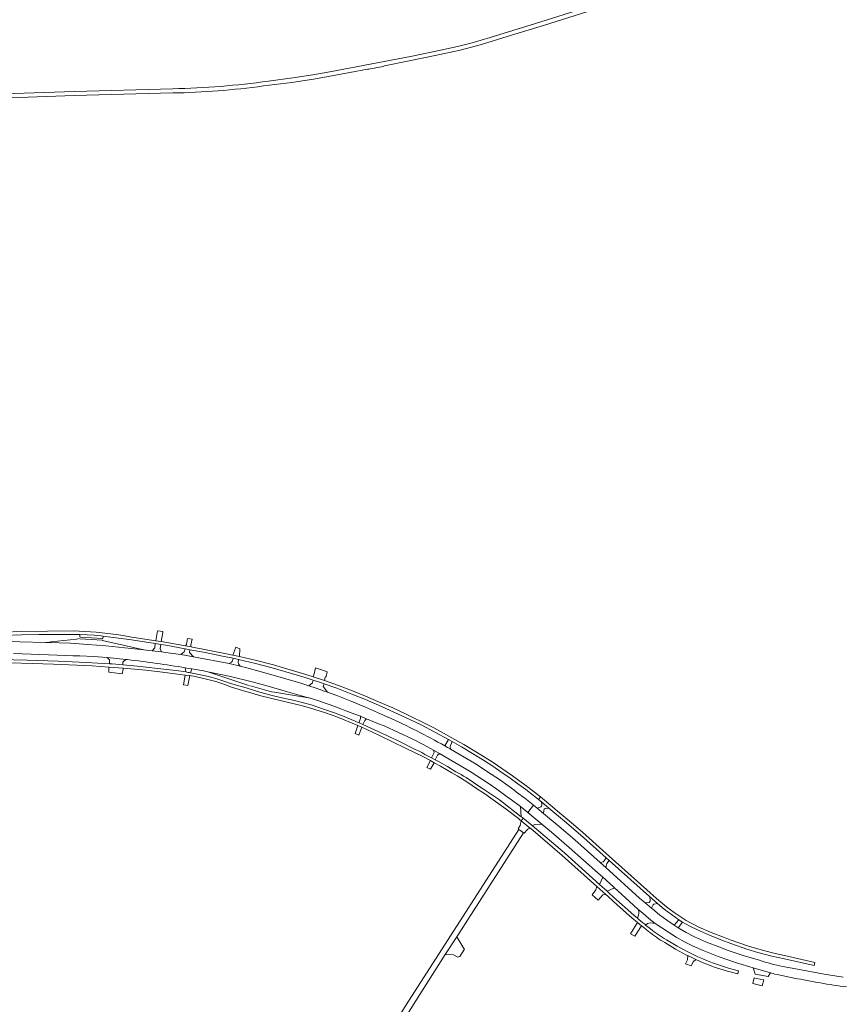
# Model space of a CAD drawing. Header units: metres. Extents: x 166325 to 190320, y 381923 to 404576.
# Tile 492 of 656: x 170777 to 171288, y 391105 to 391717. Entities that reach past the tile are written whole.
import ezdxf

# ---------------------------------------------------------------- set-up
doc = ezdxf.new("R2010")
doc.units = ezdxf.units.M
for name, color, linetype, lineweight in [('B-WE-VH-VERHARDING_ASFALT-GV', 8, 'Continuous', 18), ('B-WE-VH-VERHARDING_BETON-GV', 8, 'Continuous', 18), ('B-WE-VH-VERHARDING_BETONSTRAATSTEEN-GV', 8, 'Continuous', 18), ('B-WE-VH-VERHARDING_HALFVERHARDING-GV', 8, 'Continuous', 18), ('B-WE-VH-VERHARDING_STRAATBAKSTEEN-GV', 8, 'Continuous', 18)]:
    doc.layers.add(name, color=color, linetype=linetype, lineweight=lineweight)

msp = doc.modelspace()

# ---------------------------------------------------------------- linework, layer by layer
at = {"layer": 'B-WE-VH-VERHARDING_ASFALT-GV', "flags": 128}
for points in [[(171415.47, 391809.463), (171403.187, 391806.477), (171400.45, 391805.292), (171361.977, 391795.714), (171342.066, 391790.505), (171324.979, 391785.842), (171308.765, 391781.099), (171292.882, 391776.166), (171097.531, 391714.593), (171069.249, 391705.987), (171058.175, 391702.722), (171049.131, 391700.416), (171034.805, 391697.302), (171019.801, 391694.207), (170969.85, 391684.521), (170959.184, 391682.727), (170946.716, 391680.841), (170931.601, 391678.853)], [(170928.628, 391675.815), (170946.164, 391678.053), (170960.935, 391680.26), (170982.098, 391684.144), (170993.058, 391686.318), (170994.077, 391686.226), (170997.361, 391686.882), (171002.847, 391687.977), (171003.641, 391688.337), (171020.087, 391691.571), (171035.161, 391694.673), (171050.8, 391698.086), (171063.901, 391701.586), (171079.869, 391706.485), (171098.23, 391712.197), (171102.372, 391713.485), (171141.098, 391725.533), (171141.921, 391725.467), (171142.677, 391725.702), (171147.909, 391727.327), (171150.604, 391728.164), (171152.297, 391729.059), (171293.68, 391773.663)], [(170872.241, 391674.106), (170811.261, 391672.432), (170723.546, 391669.487), (170708.142, 391668.825), (170689.575, 391667.582), (170672.208, 391666.253), (170668.484, 391665.968), (170616.374, 391661.982), (170604.277, 391661.201), (170543.025, 391658.082), (170508.831, 391656.549), (170452.073, 391654.288), (170413.057, 391652.541)], [(170706.756, 391666.093), (170724.777, 391666.886), (170811.014, 391669.825), (170872.228, 391671.475)], [(171006.011, 391283.761), (171005.804, 391283.858), (171001.287, 391285.934), (170991.847, 391290.044), (170982.312, 391293.926), (170974.042, 391297.2), (170968.324, 391299.299), (170965.692, 391300.265), (170964.837, 391300.56), (170961.184, 391301.821), (170956.655, 391303.316), (170951.796, 391304.846), (170933.152, 391310.396), (170919.01, 391314.171), (170914.012, 391315.579), (170907.241, 391317.17), (170885.131, 391321.372), (170877.183, 391322.639), (170867.776, 391324.064), (170865.255, 391324.373), (170859.446, 391325.085), (170854.31, 391325.715), (170830.595, 391328.174), (170819.528, 391329.027), (170808.618, 391329.699), (170794.328, 391330.264), (170794.095, 391330.268), (170793.242, 391330.282), (170777.192, 391330.542), (170760.654, 391330.837)], [(170773.404, 391323.309), (170789.622, 391322.83), (170805.83, 391322.08), (170810.212, 391322.003), (170814.593, 391321.871), (170823.018, 391321.463), (170831.431, 391320.853), (170837.295, 391320.308), (170843.149, 391319.664), (170844.184, 391319.54)], [(170880.003, 391314.483), (170882.039, 391314.145), (170884.078, 391313.801)], [(170894.002, 391312.05), (170908.075, 391309.015), (170921.444, 391305.81), (170931.44, 391303.154), (170943.455, 391299.604), (170956.597, 391295.908), (170956.96, 391295.794)], [(170982.981, 391286.608), (170988.732, 391284.344), (170989.091, 391284.203), (170992.438, 391282.861), (171000.066, 391279.733), (171003.487, 391278.372), (171012.483, 391274.377), (171021.349, 391270.103), (171027.749, 391266.78), (171034.097, 391263.358), (171037.798, 391261.303)], [(171037.798, 391261.303), (171047.416, 391255.753), (171056.897, 391249.974), (171068.709, 391242.314), (171073.425, 391239.041), (171079.791, 391234.397), (171082.498, 391232.422), (171088.091, 391228.341), (171092.634, 391224.589), (171096.33, 391229.147), (171096, 391229.422), (171090.881, 391233.421), (171085.722, 391237.343), (171084.001, 391238.651), (171080.286, 391241.475), (171075.226, 391245.079), (171067.763, 391249.958), (171063.72, 391252.658), (171059.571, 391255.192), (171044.614, 391264.035), (171042.904, 391265.046), (171041.191, 391266.01)], [(171236.523, 391132.828), (171227.123, 391135.586), (171217.136, 391138.961), (171211.381, 391141.091), (171203.746, 391144.113), (171196.253, 391147.47), (171191.114, 391150.116), (171186.112, 391153.014), (171183.662, 391154.558), (171178.993, 391157.746), (171174.484, 391161.158), (171170.333, 391164.485), (171169.572, 391165.122), (171165.58, 391168.463), (171162.163, 391171.438), (171141.064, 391190.422), (171137.672, 391193.475), (171121.841, 391207.721), (171112.195, 391215.933), (171102.465, 391224.037), (171098.615, 391227.244), (171096.33, 391229.147), (171092.634, 391224.589), (171101.46, 391217.301), (171107.382, 391212.383), (171118.451, 391202.871), (171136.251, 391187.161), (171139.258, 391184.426), (171145.898, 391178.385), (171146.48, 391177.855), (171148.543, 391175.979), (171158.275, 391167.127), (171161.282, 391164.46), (171162.832, 391163.085), (171165.971, 391160.4), (171169.148, 391157.76), (171170.666, 391156.532), (171171.784, 391155.628), (171184.818, 391147.281), (171190.069, 391144.22), (171195.462, 391141.624), (171201.553, 391138.844), (171210.823, 391135.171), (171221.6, 391131.407), (171232.7, 391128.163), (171243.523, 391125), (171246.016, 391124.271), (171247.494, 391123.954), (171258.145, 391121.81)], [(170999.652, 391069.95), (171023.199, 391107.704), (171041.474, 391136.453), (171048.624, 391147.445), (171090.085, 391212.012), (171088.365, 391213.235), (171087.121, 391214.12), (171026.424, 391119.715), (171018.594, 391107.537), (171000.434, 391078.432)], [(171160.764, 391158.979), (171161.725, 391158.152), (171164.176, 391156.105), (171165.343, 391155.165), (171165.888, 391154.726), (171167.09, 391155.639), (171168.726, 391156.026), (171170.334, 391155.827), (171170.574, 391155.8), (171171.784, 391155.628), (171170.666, 391156.532), (171169.148, 391157.76), (171165.971, 391160.4), (171162.832, 391163.085), (171161.282, 391164.46)], [(171288.485, 391122.408), (171276.729, 391124.274), (171259.093, 391127.44), (171251.127, 391129.033)]]:
    msp.add_lwpolyline(points, dxfattribs=at)
at = {"layer": 'B-WE-VH-VERHARDING_ASFALT-GV'}
for points in [[(170872.228, 391671.475, 0.028831), (170928.628, 391675.815)], [(170931.601, 391678.853, -0.0302398), (170872.241, 391674.106)], [(170844.184, 391319.54, -0.0114156), (170880.003, 391314.483)], [(170884.078, 391313.801, -0.0031329), (170894.002, 391312.05)], [(170956.96, 391295.794, -0.0172954), (170982.981, 391286.608)], [(171041.191, 391266.01, 0.0216318), (171006.011, 391283.761)], [(171161.282, 391164.46, -0.2141953), (171160.764, 391158.979)], [(171251.127, 391129.033, -0.0373248), (171236.523, 391132.828)], [(171258.145, 391121.81, 0.0163666), (171290.701, 391116.251)]]:
    msp.add_lwpolyline(points, format="xyb", dxfattribs=at)
at = {"layer": 'B-WE-VH-VERHARDING_ASFALT-GV', "flags": 128}
for points in [[(170992.438, 391282.861), (170989.091, 391284.203), (170988.732, 391284.344), (170988.81, 391282.98), (170987.818, 391280.375), (170988.326, 391280.151), (170990.324, 391279.237), (170991.437, 391281.738)], [(170985.502, 391273.687), (170987.805, 391272.732), (170989.669, 391277.509), (170987.149, 391278.55)], [(171045.8, 391268.635), (171043.556, 391269.922), (171041.191, 391266.01), (171042.904, 391265.046), (171044.614, 391264.035), (171044.393, 391265.563)], [(171037.798, 391261.303), (171034.097, 391263.358), (171034.527, 391261.836), (171032.843, 391258.626), (171035.204, 391257.372), (171036.581, 391260.242)], [(171032.301, 391251.584), (171034.52, 391255.561), (171033.465, 391256.137), (171032.208, 391256.812), (171030.008, 391252.663)], [(171101.129, 391231.218), (171101.323, 391229.349), (171101.169, 391228.558), (171100.809, 391228.159), (171100.304, 391227.863), (171098.615, 391227.244), (171102.465, 391224.037), (171102.597, 391225.917), (171102.884, 391226.588), (171103.172, 391226.819), (171103.623, 391227.007), (171105.749, 391227.349)], [(171143.275, 391194.698), (171141.349, 391196.425), (171140.088, 391194.601), (171139.419, 391194.009), (171137.672, 391193.475), (171141.064, 391190.422), (171141.679, 391192.906)], [(171168.232, 391172.347), (171168.651, 391170.827), (171168.662, 391169.552), (171168.02, 391168.795), (171165.58, 391168.463), (171169.572, 391165.122), (171170.104, 391166.405), (171170.594, 391167.222), (171171.037, 391167.635), (171173.174, 391168.135)], [(171188.866, 391156.555), (171186.558, 391158.023), (171183.662, 391154.558), (171186.112, 391153.014)]]:
    msp.add_lwpolyline(points, close=True, dxfattribs=at)
at = {"layer": 'B-WE-VH-VERHARDING_BETON-GV', "flags": 128}
for points in [[(170767.385, 391334.497), (170778.188, 391334.932), (170788.978, 391335.187), (170793.355, 391335.189), (170796.239, 391335.191), (170798.886, 391335.192), (170810.032, 391335.063), (170812.291, 391335.122), (170814.55, 391335.135), (170819.011, 391335.024), (170823.464, 391334.733), (170827.596, 391334.3), (170828.933, 391334.122), (170846.564, 391331.77), (170861.345, 391329.497), (170864.891, 391328.944), (170867.85, 391328.483), (170879.825, 391326.248), (170882.854, 391325.683), (170891.392, 391324.09), (170904.138, 391321.532), (170909.739, 391320.374), (170913.025, 391319.662), (170923.524, 391317.216), (170933.963, 391314.526), (170949.498, 391309.926), (170954.423, 391308.421), (170959.33, 391306.857), (170964.68, 391305.078), (170966.173, 391304.551), (170974.121, 391301.749), (170983.483, 391298.202), (170991.816, 391294.804), (171000.054, 391291.181), (171016.387, 391283.861), (171026.417, 391279), (171043.556, 391269.922), (171045.8, 391268.635), (171051.432, 391265.406), (171065.098, 391257.112), (171070.942, 391253.364), (171075.968, 391249.934), (171081.779, 391245.855), (171086.568, 391242.39), (171088.519, 391240.978), (171091.491, 391238.827), (171096.331, 391235.109), (171099.247, 391232.744), (171100.49, 391234.275), (171093.232, 391240.118), (171083.281, 391247.376), (171070.469, 391256.02), (171060.781, 391262.121), (171053.025, 391266.828), (171034.699, 391277.062), (171030.63, 391279.147), (171017.266, 391285.649), (171008.808, 391289.562), (171000.075, 391293.423), (170991.994, 391296.897), (170983.837, 391300.189), (170975.167, 391303.517), (170966.415, 391306.624), (170959.485, 391308.908), (170954.816, 391310.359), (170934.794, 391316.377), (170924.222, 391319.066), (170913.593, 391321.517), (170909.618, 391322.369), (170904.54, 391323.408), (170884.559, 391327.345), (170883.641, 391327.526), (170880.136, 391328.217), (170868.611, 391330.294), (170865.083, 391330.822), (170861.72, 391331.325), (170846.865, 391333.546), (170838.723, 391334.861), (170828.428, 391336.17), (170824.722, 391336.557), (170817.614, 391337.09), (170810.49, 391337.348), (170778.184, 391337.112), (170767.311, 391336.628)], [(170832.832, 391316.95), (170818.482, 391317.773), (170800.947, 391318.637), (170781.828, 391319.238), (170764.617, 391319.638)], [(170771.42, 391317.52), (170784.833, 391317.195), (170798.241, 391316.729), (170822.17, 391315.675), (170832.593, 391314.933), (170841.375, 391314.308), (170855.592, 391312.919), (170864.099, 391312.061), (170879.926, 391309.968), (170882.823, 391309.649), (170886.1, 391309.052), (170894.01, 391307.227), (170898.98, 391305.87), (170905.072, 391303.879), (170907.541, 391302.951), (170916.138, 391300.22), (170920.65, 391298.868), (170926.815, 391297.102), (170939.831, 391294.004), (170947.668, 391292.181), (170951.964, 391291.071), (170957.05, 391289.677), (170967.066, 391286.558), (170974.113, 391283.934), (170987.149, 391278.55), (170989.669, 391277.509), (171000.136, 391272.581), (171017.102, 391264.462), (171027.092, 391259.559), (171032.208, 391256.812), (171033.465, 391256.137), (171034.52, 391255.561), (171038.578, 391253.344), (171045.57, 391249.239), (171048.903, 391247.327), (171053.265, 391244.653), (171056.619, 391242.384), (171059.595, 391240.355), (171066.044, 391236.188), (171069.812, 391233.616), (171079.343, 391226.614), (171086.833, 391220.836), (171088.032, 391219.874), (171088.504, 391219.496), (171089.773, 391221.061), (171089.333, 391221.415), (171088.618, 391221.98), (171084.698, 391225.078), (171079.826, 391228.796), (171076.945, 391230.993), (171075.102, 391232.4), (171065.29, 391239.123), (171060.523, 391242.217)], [(170880.235, 391311.892), (170874.317, 391312.796), (170868.409, 391313.485), (170850.347, 391315.544), (170845.819, 391315.977), (170841.287, 391316.363), (170834.627, 391316.847), (170832.832, 391316.95)], [(170968.329, 391288.045), (170958.162, 391291.464), (170953.402, 391292.803), (170948.595, 391293.964), (170939.112, 391296.107), (170933.092, 391297.551), (170926.331, 391299.36), (170919.623, 391301.356), (170917.709, 391301.963), (170908.137, 391304.796)], [(171000.282, 391274.685), (170990.324, 391279.237), (170988.326, 391280.151), (170987.818, 391280.375)], [(171048.03, 391249.915), (171042.907, 391253.119), (171037.634, 391256.068), (171035.204, 391257.372), (171032.843, 391258.626)], [(171178.914, 391166.058), (171172.645, 391171.203), (171166.554, 391176.558), (171141.411, 391199.191), (171126.591, 391212.371), (171117.13, 391220.449), (171111.06, 391225.432), (171106.814, 391229.184), (171100.49, 391234.275), (171099.247, 391232.744), (171101.129, 391231.218), (171105.749, 391227.349), (171115.495, 391219.189), (171125.371, 391210.751), (171141.349, 391196.425), (171143.275, 391194.698), (171168.232, 391172.347), (171173.174, 391168.135), (171177.452, 391164.659), (171181.932, 391161.241), (171186.558, 391158.023), (171188.866, 391156.555), (171193.397, 391154.006), (171198.082, 391151.75), (171205.601, 391148.412), (171213.221, 391145.311), (171218.781, 391143.208), (171228.656, 391139.786), (171235.583, 391137.702), (171244.21, 391135.41), (171248.137, 391134.512), (171252.086, 391133.719), (171270.627, 391129.578), (171271.006, 391131.554), (171252.138, 391135.779), (171249.237, 391136.343), (171246.356, 391137.005), (171239.048, 391138.964), (171229.763, 391141.678), (171218.283, 391145.517), (171214.141, 391147.091), (171206.523, 391150.179), (171199.003, 391153.5)], [(171168.894, 391152.308), (171165.888, 391154.726), (171165.343, 391155.165), (171164.176, 391156.105), (171161.725, 391158.152), (171160.764, 391158.979), (171158.538, 391160.893), (171146.014, 391172.091), (171143.289, 391174.533), (171141.923, 391175.756), (171137.239, 391179.953), (171115.451, 391199.471), (171095.338, 391216.582), (171089.773, 391221.061), (171088.504, 391219.496), (171091.103, 391217.399), (171093.378, 391215.562)], [(171093.378, 391215.562), (171094.169, 391214.889), (171094.508, 391214.6), (171114.111, 391197.911), (171135.629, 391178.625), (171141.157, 391173.67), (171142.411, 391172.547), (171145.939, 391169.386), (171154.005, 391162.157), (171157.393, 391159.172), (171160.832, 391156.247), (171163.281, 391154.223), (171164.664, 391153.118), (171167.594, 391150.778)], [(171177.752, 391143.809), (171184.485, 391139.835), (171191.346, 391136.088), (171192.048, 391135.73)], [(171192.416, 391137.808), (171185.533, 391141.576), (171178.773, 391145.559)], [(171215.922, 391126.321), (171223.141, 391124.331), (171223.647, 391126.24), (171220.165, 391127.089), (171216.755, 391128.195)]]:
    msp.add_lwpolyline(points, dxfattribs=at)
at = {"layer": 'B-WE-VH-VERHARDING_BETON-GV'}
for points in [[(170908.137, 391304.796, 0.0418112), (170883.14, 391311.407)], [(170987.818, 391280.375, 0.0200996), (170968.329, 391288.045)], [(171032.843, 391258.626, 0.013981), (171000.282, 391274.685)], [(171060.523, 391242.217, 0.0352154), (171048.03, 391249.915)], [(171199.003, 391153.5, -0.0630106), (171178.914, 391166.058)], [(171167.594, 391150.778, 0.0351023), (171177.752, 391143.809)], [(171178.773, 391145.559, -0.0381357), (171168.894, 391152.308)], [(171216.755, 391128.195, -0.0480199), (171192.416, 391137.808)], [(171192.048, 391135.73, 0.0097639), (171197.002, 391133.343)], [(171197.002, 391133.343, 0.0367081), (171215.922, 391126.321)]]:
    msp.add_lwpolyline(points, format="xyb", dxfattribs=at)
at = {"layer": 'B-WE-VH-VERHARDING_BETONSTRAATSTEEN-GV', "flags": 128}
for points in [[(170828.933, 391334.122), (170827.596, 391334.3), (170823.464, 391334.733), (170819.011, 391335.024), (170814.55, 391335.135), (170814.513, 391333.668), (170814.862, 391333.566), (170828.569, 391332.689), (170828.761, 391332.703)], [(170967.472, 391309.038), (170968.121, 391311.949), (170967.697, 391312.119), (170960.94, 391314.394), (170959.965, 391310.717), (170959.485, 391308.908), (170966.415, 391306.624), (170966.867, 391308.559)], [(170956.655, 391303.316), (170961.184, 391301.821), (170964.837, 391300.56), (170965.692, 391300.265), (170968.324, 391299.299), (170965.523, 391302.954), (170966.173, 391304.551), (170964.68, 391305.078), (170959.33, 391306.857), (170958.941, 391305.095)], [(171095.338, 391216.582), (171097.271, 391217.221), (171101.46, 391217.301), (171092.634, 391224.589), (171088.091, 391228.341), (171088.618, 391221.98), (171089.333, 391221.415), (171089.773, 391221.061)], [(171093.378, 391215.562), (171091.103, 391217.399), (171088.504, 391219.496), (171088.061, 391216.531), (171086.703, 391214.418), (171087.121, 391214.12), (171088.365, 391213.235), (171090.085, 391212.012), (171090.46, 391211.745), (171092.218, 391213.751), (171092.701, 391214.207), (171093.132, 391214.56), (171093.484, 391214.729), (171093.784, 391214.807), (171094.169, 391214.889)], [(171145.898, 391178.385), (171139.258, 391184.426), (171137.239, 391179.953), (171141.923, 391175.756), (171146.48, 391177.855)], [(171141.157, 391173.67), (171135.629, 391178.625), (171134.946, 391176.644), (171132.612, 391173.581), (171136.359, 391170.199), (171139.224, 391173.522)], [(171053.358, 391139.822), (171052.934, 391140.066), (171049.2, 391146.459), (171048.885, 391147), (171048.624, 391147.445), (171041.474, 391136.453), (171042.097, 391136.429), (171046.556, 391136.261), (171049.329, 391134.745), (171050.484, 391135.144)]]:
    msp.add_lwpolyline(points, close=True, dxfattribs=at)
for points in [[(170814.094, 391332.582), (170812.518, 391332.244), (170796.635, 391330.54), (170794.095, 391330.268), (170794.328, 391330.264), (170808.618, 391329.699), (170819.528, 391329.027), (170830.595, 391328.174), (170854.31, 391325.715), (170828.641, 391331.512)], [(170828.641, 391331.512), (170828.501, 391331.544), (170814.599, 391332.42)], [(170921.444, 391305.81), (170908.075, 391309.015), (170894.002, 391312.05), (170918.8, 391303.761), (170919.909, 391303.32)], [(170920.442, 391303.231), (170933.527, 391299.649), (170933.708, 391299.614), (170935.482, 391299.267), (170956.597, 391295.908), (170943.455, 391299.604), (170931.44, 391303.154), (170921.444, 391305.81)], [(171191.634, 391132.665), (171190.665, 391130.548), (171194.141, 391129.359), (171194.397, 391129.88), (171194.749, 391130.597), (171194.907, 391130.917), (171195.409, 391131.938), (171197.002, 391133.343)], [(171192.048, 391135.73), (171191.883, 391133.21), (171191.634, 391132.665)]]:
    msp.add_lwpolyline(points, dxfattribs=at)
at = {"layer": 'B-WE-VH-VERHARDING_HALFVERHARDING-GV', "flags": 128}
msp.add_lwpolyline([(171163.281, 391154.223), (171160.832, 391156.247), (171156.551, 391149.251), (171159.231, 391147.781)], close=True, dxfattribs=at)
at = {"layer": 'B-WE-VH-VERHARDING_STRAATBAKSTEEN-GV', "flags": 128}
for points in [[(170866.03, 391336.333), (170866.14, 391336.971), (170862.81, 391337.531), (170861.72, 391331.325), (170865.083, 391330.822)], [(170864.891, 391328.944), (170861.345, 391329.497), (170861.082, 391326.851), (170859.446, 391325.085), (170865.255, 391324.373), (170864.445, 391326.362)], [(170880.136, 391328.217), (170883.641, 391327.526), (170883.504, 391328.471), (170884.257, 391332.161), (170881.294, 391332.747), (170880.69, 391328.989)], [(170913.932, 391326.338), (170911.362, 391327.307), (170909.618, 391322.369), (170913.593, 391321.517)], [(170841.275, 391317.991), (170843.149, 391319.664), (170837.295, 391320.308), (170831.431, 391320.853), (170833.015, 391319.371), (170832.832, 391316.95), (170834.627, 391316.847), (170841.287, 391316.363)], [(170882.854, 391325.683), (170879.825, 391326.248), (170879.389, 391324.418), (170877.183, 391322.639), (170885.131, 391321.372), (170882.598, 391324.02)], [(170832.454, 391311.751), (170840.725, 391310.716), (170841.388, 391313.698), (170841.375, 391314.308), (170832.593, 391314.933)], [(170913.025, 391319.662), (170909.739, 391320.374), (170909.25, 391318.796), (170908.626, 391317.928), (170907.241, 391317.17), (170914.012, 391315.579), (170912.954, 391316.984), (170912.786, 391317.836)], [(170881.651, 391303.41), (170882.823, 391309.649), (170879.926, 391309.968), (170878.78, 391303.859)], [(171232.7, 391128.163), (171232.913, 391127.461), (171233.877, 391124.284), (171242.056, 391122.756), (171243.105, 391124.43), (171243.523, 391125)], [(171239.189, 391120.764), (171234.737, 391121.582), (171233.317, 391121.894), (171232.482, 391118.486), (171238.236, 391116.867)]]:
    msp.add_lwpolyline(points, close=True, dxfattribs=at)
for points in [[(170884.078, 391313.801), (170882.039, 391314.145), (170880.003, 391314.483), (170880.235, 391311.892)], [(170883.14, 391311.407), (170884.078, 391313.801)]]:
    msp.add_lwpolyline(points, dxfattribs=at)
at = {"layer": 'B-WE-VH-VERHARDING_STRAATBAKSTEEN-GV'}
msp.add_lwpolyline([(170880.235, 391311.892, -0.0045214), (170883.14, 391311.407)], format="xyb", dxfattribs=at)

doc.saveas('drawing.dxf')
